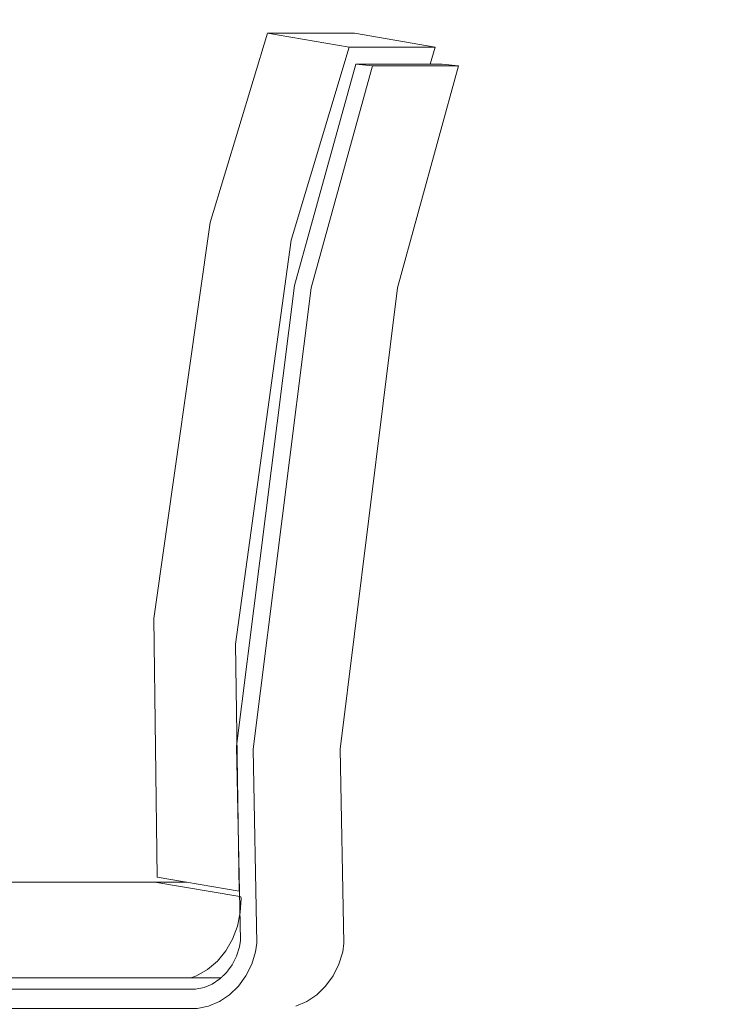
# Model space of a CAD drawing. Header units: millimetres. Extents: x -30280 to 100171, y -17460 to 4378.
# Tile 262 of 281: x 80455 to 80826, y -9368 to -8853. Entities that reach past the tile are written whole.
import ezdxf

# ---------------------------------------------------------------- set-up
doc = ezdxf.new("R2010")
doc.units = ezdxf.units.MM
doc.header["$MEASUREMENT"] = 0
doc.linetypes.add('Wipeout_Contour', pattern=[1000, 0, -1000])
doc.layers.add('Nuevo_09_EI_Mobiliari general', color=7, linetype='Continuous')
doc.layers.add('Nuevo_Ventanas Archicad', color=7, linetype='Continuous')
doc.layers.add('Nuevo_09_EI_Mobiliari general_Pluma_Nº__1', color=7, linetype='Continuous', lineweight=5)
doc.layers.add('Nuevo_09_EI_Mobiliari general_Pluma_Nº__24', color=252, linetype='Continuous', lineweight=5)

# ---------------------------------------------------------------- blocks, each defined once
blk = doc.blocks.new('Elem Sección_248_3', base_point=(91863.52, -13459.98))
at = {"color": 254, "linetype": 'Wipeout_Contour', "lineweight": 0, "ltscale": 3003584.623804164}
blk.add_wipeout([(81654.55, -7749.98), (80420.69, -7749.98), (80420.69, -9303.98), (80541.96, -9303.98), (80526.6, -9301.35), (80524.8, -9166.29), (80554.19, -8959.36), (80584.28, -8860.41), (80629.72, -8860.41), (80671.85, -8867.68), (80669.23, -8876.51), (80675.44, -8876.51), (80684.03, -8877.38), (80652.16, -8993.43), (80622.15, -9234.54), (80624.17, -9335.97), (80623.51, -9340.37), (80621.45, -9346.94), (80618.44, -9353.01), (80614.57, -9358.37), (80609.95, -9362.87), (80604.74, -9366.37), (80599.08, -9368.76), (80593.15, -9369.98), (80421.66, -9369.98), (80421.66, -9409.98), (80420.69, -9409.98), (80420.69, -9656.98), (80596.29, -9656.98), (80649.24, -9680.03), (80672.78, -9745.5), (80663.96, -9747.19), (80660.6, -9747.88), (80660.06, -9747.98), (80666.12, -9747.98), (80666.12, -9759.98), (81654.55, -9759.98)], dxfattribs=at).dxf.layer = 'Nuevo_Ventanas Archicad'
at = {"color": 254, "linetype": 'Wipeout_Contour', "lineweight": 0, "ltscale": 567405.554129}
blk.add_wipeout([(80560.01, -9353.98), (80420.69, -9353.98), (80420.69, -9359.98), (80546.58, -9359.98), (80551.08, -9359.06), (80555.36, -9357.27), (80559.31, -9354.64)], dxfattribs=at).dxf.layer = 'Nuevo_Ventanas Archicad'
blk = doc.blocks.new('Elem Sección_299_3', base_point=(91863.52, -13459.98))
at = {"color": 254, "linetype": 'Wipeout_Contour', "lineweight": 0, "ltscale": 324533.976627}
blk.add_wipeout([(80576.63, -9234.54), (80578.67, -9335.97), (80624.17, -9335.97), (80622.15, -9234.54)], dxfattribs=at).dxf.layer = 'Nuevo_09_EI_Mobiliari general'
at = {"color": 254, "linetype": 'Wipeout_Contour', "lineweight": 0, "ltscale": 243312.205561}
blk.add_wipeout([(80568.97, -9278.85), (80569.45, -9308.67), (80569.56, -9308.67)], dxfattribs=at).dxf.layer = 'Nuevo_09_EI_Mobiliari general'
at = {"color": 254, "linetype": 'Wipeout_Contour', "lineweight": 0, "ltscale": 324377.149811}
blk.add_wipeout([(80547.17, -9352.93), (80544.11, -9353.98), (80560.01, -9353.98), (80561.09, -9352.93)], dxfattribs=at).dxf.layer = 'Nuevo_09_EI_Mobiliari general'
at = {"color": 254, "linetype": 'Wipeout_Contour', "lineweight": 0, "ltscale": 324486.910008}
blk.add_wipeout([(80553.34, -9368.76), (80599.08, -9368.76), (80604.74, -9366.37), (80559.05, -9366.37)], dxfattribs=at).dxf.layer = 'Nuevo_09_EI_Mobiliari general'
at = {"color": 254, "linetype": 'Wipeout_Contour', "lineweight": 0, "ltscale": 324512.483059}
blk.add_wipeout([(80606.94, -8993.43), (80576.63, -9234.54), (80622.15, -9234.54), (80652.16, -8993.43)], dxfattribs=at).dxf.layer = 'Nuevo_09_EI_Mobiliari general'
at = {"color": 254, "linetype": 'Wipeout_Contour', "lineweight": 0, "ltscale": 405454.489786}
blk.add_wipeout([(80525.27, -9303.98), (80569.62, -9311.55), (80569.56, -9308.67), (80569.45, -9308.67), (80541.96, -9303.98)], dxfattribs=at).dxf.layer = 'Nuevo_09_EI_Mobiliari general'
at = {"color": 254, "linetype": 'Wipeout_Contour', "lineweight": 0, "ltscale": 405492.064067}
blk.add_wipeout([(80552.89, -9349.65), (80547.17, -9352.93), (80561.09, -9352.93), (80562.81, -9351.27), (80563.99, -9349.65)], dxfattribs=at).dxf.layer = 'Nuevo_09_EI_Mobiliari general'
at = {"color": 254, "linetype": 'Wipeout_Contour', "lineweight": 0, "ltscale": 324507.260029}
blk.add_wipeout([(80559.05, -9366.37), (80604.74, -9366.37), (80609.95, -9362.87), (80564.32, -9362.87)], dxfattribs=at).dxf.layer = 'Nuevo_09_EI_Mobiliari general'
at = {"layer": 'Nuevo_09_EI_Mobiliari general_Pluma_Nº__1', "color": 7, "linetype": 'Continuous', "lineweight": 5}
for p, q in [((80541.96, -9303.98), (80525.27, -9303.98)), ((80569.56, -9308.67), (80569.45, -9308.67)), ((80560.01, -9353.98), (80544.11, -9353.98)), ((80599.08, -9368.76), (80604.74, -9366.37))]:
    blk.add_line(p, q, dxfattribs=at)
at = {"layer": 'Nuevo_09_EI_Mobiliari general_Pluma_Nº__24', "color": 252, "linetype": 'Continuous', "lineweight": 5}
blk.add_line((80526.6, -9301.35), (80569.45, -9308.67), dxfattribs=at)
at = {"layer": 'Nuevo_09_EI_Mobiliari general_Pluma_Nº__24', "color": 252, "linetype": 'Continuous', "lineweight": 5, "flags": 128}
blk.add_lwpolyline([(80570.18, -9311.65), (80569.75, -9311.57), (80525.27, -9303.98), (80368.45, -9303.98)], dxfattribs=at)
at = {"color": 254, "linetype": 'Wipeout_Contour', "lineweight": 0, "ltscale": 324556.350801}
blk.add_wipeout([(80606.94, -8993.43), (80652.16, -8993.43), (80684.03, -8877.38), (80639.13, -8877.38)], dxfattribs=at).dxf.layer = 'Nuevo_09_EI_Mobiliari general'
at = {"color": 254, "linetype": 'Wipeout_Contour', "lineweight": 0, "ltscale": 243280.333168}
blk.add_wipeout([(80567.39, -9179.61), (80568.22, -9231.64), (80574.76, -9179.61)], dxfattribs=at).dxf.layer = 'Nuevo_09_EI_Mobiliari general'
at = {"color": 254, "linetype": 'Wipeout_Contour', "lineweight": 0, "ltscale": 405509.117096}
blk.add_wipeout([(80552.89, -9349.65), (80563.99, -9349.65), (80565.74, -9347.25), (80566.73, -9345.27), (80558.02, -9345.27)], dxfattribs=at).dxf.layer = 'Nuevo_09_EI_Mobiliari general'
at = {"color": 254, "linetype": 'Wipeout_Contour', "lineweight": 0, "ltscale": 324525.03768}
blk.add_wipeout([(80564.32, -9362.87), (80609.95, -9362.87), (80614.57, -9358.37), (80568.98, -9358.37)], dxfattribs=at).dxf.layer = 'Nuevo_09_EI_Mobiliari general'
at = {"layer": 'Nuevo_09_EI_Mobiliari general_Pluma_Nº__1', "color": 7, "linetype": 'Continuous', "lineweight": 5}
for p, q in [((80622.15, -9234.54), (80652.16, -8993.43)), ((80604.74, -9366.37), (80609.95, -9362.87))]:
    blk.add_line(p, q, dxfattribs=at)
at = {"color": 254, "linetype": 'Wipeout_Contour', "lineweight": 0, "ltscale": 324577.117209}
blk.add_wipeout([(80630.45, -8876.51), (80639.13, -8877.38), (80684.03, -8877.38), (80675.44, -8876.51)], dxfattribs=at).dxf.layer = 'Nuevo_09_EI_Mobiliari general'
at = {"color": 254, "linetype": 'Wipeout_Contour', "lineweight": 0, "ltscale": 405479.014479}
blk.add_wipeout([(80567.39, -9179.61), (80574.76, -9179.61), (80598.32, -8992.31), (80604.89, -8968.64), (80596.55, -8968.64)], dxfattribs=at).dxf.layer = 'Nuevo_09_EI_Mobiliari general'
at = {"color": 254, "linetype": 'Wipeout_Contour', "lineweight": 0, "ltscale": 405522.938562}
blk.add_wipeout([(80562.41, -9339.94), (80558.02, -9345.27), (80566.73, -9345.27), (80568.02, -9342.7), (80568.9, -9339.94)], dxfattribs=at).dxf.layer = 'Nuevo_09_EI_Mobiliari general'
at = {"color": 254, "linetype": 'Wipeout_Contour', "lineweight": 0, "ltscale": 324539.703763}
blk.add_wipeout([(80572.89, -9353.01), (80568.98, -9358.37), (80614.57, -9358.37), (80618.44, -9353.01)], dxfattribs=at).dxf.layer = 'Nuevo_09_EI_Mobiliari general'
at = {"layer": 'Nuevo_09_EI_Mobiliari general_Pluma_Nº__1', "color": 7, "linetype": 'Continuous', "lineweight": 5}
for p, q in [((80684.03, -8877.38), (80675.44, -8876.51)), ((80609.95, -9362.87), (80614.57, -9358.37))]:
    blk.add_line(p, q, dxfattribs=at)
at = {"color": 254, "linetype": 'Wipeout_Contour', "lineweight": 0, "ltscale": 486740.796468}
blk.add_wipeout([(80626.83, -8867.68), (80596.55, -8968.64), (80604.89, -8968.64), (80630.45, -8876.51), (80669.23, -8876.51), (80671.85, -8867.68)], dxfattribs=at).dxf.layer = 'Nuevo_09_EI_Mobiliari general'
at = {"color": 254, "linetype": 'Wipeout_Contour', "lineweight": 0, "ltscale": 486640.812562}
blk.add_wipeout([(80562.41, -9339.94), (80568.9, -9339.94), (80569.58, -9337.77), (80570.08, -9334.48), (80570.07, -9333.8), (80565.93, -9333.8)], dxfattribs=at).dxf.layer = 'Nuevo_09_EI_Mobiliari general'
at = {"color": 254, "linetype": 'Wipeout_Contour', "lineweight": 0, "ltscale": 324550.810524}
blk.add_wipeout([(80575.93, -9346.94), (80572.89, -9353.01), (80618.44, -9353.01), (80621.45, -9346.94)], dxfattribs=at).dxf.layer = 'Nuevo_09_EI_Mobiliari general'
at = {"layer": 'Nuevo_09_EI_Mobiliari general_Pluma_Nº__1', "color": 7, "linetype": 'Continuous', "lineweight": 5}
for p, q in [((80675.44, -8876.51), (80630.45, -8876.51)), ((80684.03, -8877.38), (80639.13, -8877.38)), ((80652.16, -8993.43), (80684.03, -8877.38)), ((80614.57, -9358.37), (80618.44, -9353.01))]:
    blk.add_line(p, q, dxfattribs=at)
at = {"layer": 'Nuevo_09_EI_Mobiliari general_Pluma_Nº__24', "color": 252, "linetype": 'Continuous', "lineweight": 5}
blk.add_line((80630.45, -8876.51), (80639.13, -8877.38), dxfattribs=at)
at = {"color": 254, "linetype": 'Wipeout_Contour', "lineweight": 0, "ltscale": 324455.792487}
blk.add_wipeout([(80584.28, -8860.41), (80626.83, -8867.68), (80671.85, -8867.68), (80629.72, -8860.41)], dxfattribs=at).dxf.layer = 'Nuevo_09_EI_Mobiliari general'
at = {"color": 254, "linetype": 'Wipeout_Contour', "lineweight": 0, "ltscale": 324427.693364}
blk.add_wipeout([(80568.48, -9327.06), (80565.93, -9333.8), (80570.07, -9333.8), (80569.93, -9327.06)], dxfattribs=at).dxf.layer = 'Nuevo_09_EI_Mobiliari general'
at = {"color": 254, "linetype": 'Wipeout_Contour', "lineweight": 0, "ltscale": 324558.022736}
blk.add_wipeout([(80578.01, -9340.37), (80575.93, -9346.94), (80621.45, -9346.94), (80623.51, -9340.37)], dxfattribs=at).dxf.layer = 'Nuevo_09_EI_Mobiliari general'
at = {"layer": 'Nuevo_09_EI_Mobiliari general_Pluma_Nº__1', "color": 7, "linetype": 'Continuous', "lineweight": 5}
for p, q in [((80629.72, -8860.41), (80584.28, -8860.41)), ((80671.85, -8867.68), (80629.72, -8860.41)), ((80671.85, -8867.68), (80626.83, -8867.68)), ((80669.23, -8876.51), (80671.85, -8867.68)), ((80618.44, -9353.01), (80621.45, -9346.94))]:
    blk.add_line(p, q, dxfattribs=at)
at = {"layer": 'Nuevo_09_EI_Mobiliari general_Pluma_Nº__24', "color": 252, "linetype": 'Continuous', "lineweight": 5}
blk.add_line((80584.28, -8860.41), (80626.83, -8867.68), dxfattribs=at)
at = {"layer": 'Nuevo_09_EI_Mobiliari general_Pluma_Nº__24', "color": 252, "linetype": 'Continuous', "lineweight": 5, "flags": 128}
for points in [[(80584.28, -8860.41), (80554.19, -8959.36), (80524.8, -9166.29), (80526.6, -9301.35)], [(80626.83, -8867.68), (80596.55, -8968.64), (80567.39, -9179.61), (80569.45, -9308.67)]]:
    blk.add_lwpolyline(points, dxfattribs=at)
at = {"color": 254, "linetype": 'Wipeout_Contour', "lineweight": 0, "ltscale": 243321.345073}
blk.add_wipeout([(80569.8, -9320.68), (80568.48, -9327.06), (80569.93, -9327.06)], dxfattribs=at).dxf.layer = 'Nuevo_09_EI_Mobiliari general'
at = {"color": 254, "linetype": 'Wipeout_Contour', "lineweight": 0, "ltscale": 324560.920733}
blk.add_wipeout([(80578.67, -9335.97), (80578.01, -9340.37), (80623.51, -9340.37), (80624.17, -9335.97)], dxfattribs=at).dxf.layer = 'Nuevo_09_EI_Mobiliari general'
at = {"layer": 'Nuevo_09_EI_Mobiliari general_Pluma_Nº__1', "color": 7, "linetype": 'Continuous', "lineweight": 5}
for p, q in [((80624.17, -9335.97), (80622.15, -9234.54)), ((80623.51, -9340.37), (80624.17, -9335.97)), ((80621.45, -9346.94), (80623.51, -9340.37))]:
    blk.add_line(p, q, dxfattribs=at)
at = {"layer": 'Nuevo_09_EI_Mobiliari general_Pluma_Nº__24', "color": 252, "linetype": 'Continuous', "lineweight": 5, "flags": 128}
for points in [[(80630.45, -8876.51), (80598.32, -8992.31), (80568.05, -9232.93), (80570.08, -9334.48), (80569.58, -9337.77), (80568.02, -9342.7), (80565.74, -9347.25), (80562.81, -9351.27), (80559.31, -9354.64), (80555.36, -9357.27), (80551.08, -9359.06), (80546.58, -9359.98), (80544.3, -9359.98), (80368.45, -9359.98)], [(80639.13, -8877.38), (80606.94, -8993.43), (80576.63, -9234.54), (80578.67, -9335.97), (80578.01, -9340.37), (80575.93, -9346.94), (80572.89, -9353.01), (80568.98, -9358.37), (80564.32, -9362.87), (80559.05, -9366.37), (80553.34, -9368.76), (80547.35, -9369.98), (80544.3, -9369.98), (80368.45, -9369.98)], [(80570.18, -9311.65), (80570.35, -9312.58), (80569.96, -9319.91), (80568.48, -9327.06), (80565.93, -9333.8), (80562.41, -9339.94), (80558.02, -9345.27), (80552.89, -9349.65), (80547.17, -9352.93), (80544.11, -9353.98), (80368.45, -9353.98)]]:
    blk.add_lwpolyline(points, dxfattribs=at)

msp = doc.modelspace()

# ---------------------------------------------------------------- block references
at = {"layer": 'Nuevo_Ventanas Archicad', "lineweight": 0}
msp.add_blockref('Elem Sección_248_3', (91863.52, -13459.98), dxfattribs=at)

# ---------------------------------------------------------------- next in the draw order: block references
at = {"layer": 'Nuevo_09_EI_Mobiliari general', "lineweight": 0}
msp.add_blockref('Elem Sección_299_3', (91863.52, -13459.98), dxfattribs=at)

doc.saveas('drawing.dxf')
